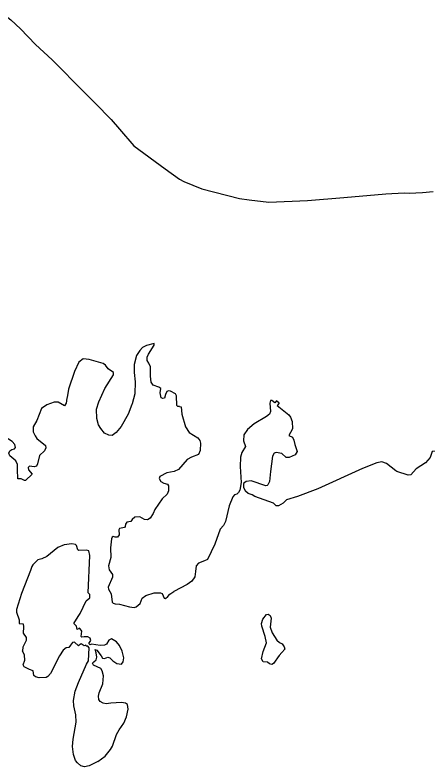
# Model space of a CAD drawing. Extents: x 0 to 2603, y -226 to 830.
# Drawn here: x 331.88 to 335.14, y 537.24 to 543.16 of the extents above; entities that cross this region are included whole.
import ezdxf

# ---------------------------------------------------------------- set-up
doc = ezdxf.new("R2010")
doc.units = 0
doc.layers.add('CT_TSH_Map_Town_Limits', color=7, linetype='Continuous')
doc.layers.add('CT_TSH_Map_US_and_State_Routes', color=7, linetype='Continuous')

msp = doc.modelspace()

# ---------------------------------------------------------------- linework, layer by layer
at = {"layer": 'CT_TSH_Map_Town_Limits'}
for points in [[(332.9801, 540.5728), (332.9209, 540.5568), (332.889, 540.541), (332.8686, 540.5177), (332.8406, 540.4775), (332.822, 540.4066), (332.8238, 540.3435), (332.831, 540.2701), (332.8281, 540.1762), (332.8082, 540.0987), (332.8044, 540.0924)], [(333.1804, 540.0766), (333.1662, 540.0777), (333.1583, 540.0854), (333.1564, 540.1613), (333.1473, 540.1754), (333.1098, 540.1982), (333.093, 540.2007), (333.0802, 540.1953), (333.0687, 540.172), (333.0613, 540.1424), (333.0486, 540.1384), (333.0342, 540.1459), (333.0288, 540.1832), (333.0336, 540.218), (333.0181, 540.2295), (332.9728, 540.2458), (332.9559, 540.2675), (332.9515, 540.3164), (332.9522, 540.3898), (332.939, 540.418), (332.9259, 540.4384), (332.9244, 540.4641), (332.9357, 540.4899), (332.9802, 540.5586), (332.9801, 540.5728)], [(332.4213, 540.453), (332.3882, 540.4256), (332.3541, 540.352), (332.3052, 540.2125), (332.2954, 540.148), (332.293, 540.1429)], [(332.5909, 540.219), (332.6593, 540.3251), (332.6591, 540.3444), (332.619, 540.3737), (332.5981, 540.4031), (332.5786, 540.4158), (332.4689, 540.4482), (332.4213, 540.453)], [(332.8044, 540.0924), (332.7755, 540.0174), (332.7198, 539.9203), (332.6816, 539.8711), (332.6497, 539.8488), (332.624, 539.8512), (332.5903, 539.8677), (332.5591, 539.9033), (332.542, 539.9315), (332.5275, 539.9816), (332.5268, 540.055), (332.5455, 540.113), (332.5909, 540.219)], [(332.293, 540.1429), (332.2881, 540.1029), (332.2743, 540.0821), (332.2237, 540.1112), (332.1916, 540.1097), (332.1339, 540.0899), (332.0943, 540.0599), (332.0566, 539.9669), (332.0274, 539.9177), (332.0277, 539.8765), (332.0422, 539.8445), (332.0566, 539.8253), (332.124, 539.7705), (332.1268, 539.75), (332.1154, 539.728), (332.0784, 539.6903), (332.061, 539.6258), (332.0535, 539.6078), (332.0355, 539.6011), (331.9994, 539.6071), (331.9893, 539.5955), (331.9907, 539.5776), (332.0193, 539.543), (331.9671, 539.4923), (331.958, 539.4923), (331.9322, 539.5062), (331.9064, 539.5072), (331.9044, 539.5792)], [(333.9439, 540.1223), (333.9292, 540.1056), (333.9071, 540.1247), (333.8968, 540.1245), (333.8906, 540.1039), (333.8963, 540.0382), (333.8875, 540.015), (333.8646, 539.9968), (333.7686, 539.9405), (333.715, 539.895), (333.6871, 539.8535), (333.6848, 539.8072), (333.7007, 539.761), (333.6703, 539.7131), (333.6603, 539.6783), (333.6585, 539.6036), (333.6648, 539.4775), (333.6539, 539.4182), (333.645, 539.4001)], [(333.9645, 540.1041), (333.9439, 540.1223)], [(333.1804, 540.0766), (333.1921, 540.0729), (333.1977, 540.0163), (333.2282, 539.9174), (333.2557, 539.8714), (333.323, 539.8296), (333.3399, 539.809), (333.3454, 539.7872), (333.342, 539.7305), (333.3293, 539.6996), (333.2755, 539.6772), (333.2409, 539.6601), (333.1721, 539.5809), (333.1375, 539.5652), (333.0798, 539.553), (333.0246, 539.5255), (333.0185, 539.51), (333.0315, 539.4857), (333.0574, 539.4731), (333.0858, 539.4643), (333.0936, 539.4528), (333.094, 539.4128), (333.0826, 539.3858), (333.0432, 539.3481), (332.986, 539.2639), (332.9735, 539.2342), (332.9493, 539.1979), (332.9289, 539.1849), (332.9043, 539.1871), (332.8669, 539.2061), (332.8283, 539.2044), (332.8065, 539.1875), (332.7963, 539.1707), (332.7643, 539.164), (332.7541, 539.1484), (332.753, 539.1304), (332.7479, 539.1239), (332.7068, 539.1158), (332.703, 539.1055), (332.7047, 539.0655), (332.692, 539.0461), (332.674, 539.046), (332.6572, 539.0535), (332.6495, 539.0484), (332.6433, 539.0328), (332.6361, 538.9632), (332.6381, 538.8861), (332.6207, 538.8215), (332.6263, 538.7907), (332.6524, 538.7524), (332.6525, 538.7318), (332.6184, 538.6542), (332.6199, 538.6362), (332.6422, 538.6003), (332.6506, 538.5347), (332.657, 538.5271), (332.6738, 538.5208), (332.7085, 538.52), (332.7848, 538.4975), (332.8221, 538.4927), (332.8387, 538.4992), (332.8694, 538.5254), (332.887, 538.5653), (332.9139, 538.5875), (332.9793, 538.6087), (333.0294, 538.6091), (333.0437, 538.6029), (333.0582, 538.5669), (333.0685, 538.5631), (333.089, 538.5788), (333.1029, 538.5984), (333.1362, 538.6179)], [(333.9645, 540.1041), (333.9487, 540.0851), (334.042, 540.0101), (334.0539, 539.9934), (334.067, 539.9588)], [(331.9044, 539.5792), (331.9041, 539.6204), (331.8897, 539.6486), (331.8597, 539.6753), (331.8442, 539.6881), (331.835, 539.7086), (331.8425, 539.728), (331.8605, 539.7372), (331.8797, 539.7438), (331.8873, 539.7542), (331.8819, 539.7785), (331.8611, 539.8015), (331.7952, 539.8421), (331.7203, 539.8671), (331.697, 539.8772), (331.6646, 539.9001), (331.6518, 539.8986), (331.6479, 539.887), (331.6469, 539.8754), (331.6169, 539.9061), (331.5986, 539.9406), (331.6035, 539.9716), (331.6376, 540.031)], [(334.067, 539.9588), (334.0689, 539.8996), (334.0549, 539.8712), (334.0409, 539.8492), (334.0695, 539.834), (334.08, 539.8109), (334.0868, 539.7763), (334.1066, 539.7211), (334.0901, 539.6965), (334.0439, 539.6742), (334.0208, 539.674), (333.9843, 539.7071), (333.9419, 539.7131), (333.924, 539.7078), (333.9112, 539.6845), (333.8956, 539.5634), (333.8887, 539.4848), (333.8761, 539.4589), (333.871, 539.455)], [(335.2429, 539.7279), (335.1697, 539.7208), (335.1533, 539.6744), (335.1165, 539.6341), (335.0435, 539.5846), (335.0002, 539.5391), (334.9809, 539.535), (334.8905, 539.5638), (334.884, 539.5702)], [(334.884, 539.5702), (334.8103, 539.6273), (334.7727, 539.6411), (334.7329, 539.6331), (334.62, 539.5883), (334.2702, 539.4292), (334.1098, 539.3685), (334.0213, 539.3419), (333.9959, 539.3159), (333.9587, 539.295), (333.9407, 539.2935), (333.9199, 539.3139), (333.774, 539.3678), (333.7507, 539.3805)], [(333.871, 539.455), (333.8594, 539.451), (333.7446, 539.4899), (333.7047, 539.4857), (333.683, 539.4687), (333.6832, 539.439), (333.6989, 539.4096)], [(333.7507, 539.3805), (333.7197, 539.3919), (333.6989, 539.4096)], [(333.645, 539.4001), (333.6309, 539.3871), (333.6117, 539.3804), (333.6002, 539.3636), (333.5713, 539.2939), (333.5417, 539.1701), (333.5265, 539.139), (333.4997, 539.1104), (333.4584, 538.9916), (333.4003, 538.8701), (333.3773, 538.8609)], [(332.3484, 538.366), (332.3813, 538.4215), (332.3978, 538.4448), (332.4445, 538.5445), (332.4739, 538.5679), (332.4736, 538.5962), (332.4593, 538.6089), (332.4746, 538.9025), (332.4666, 538.9385), (332.4471, 538.9448), (332.3866, 538.9416), (332.379, 538.948), (332.3682, 538.9825), (332.3605, 538.9903), (332.3308, 538.9951), (332.2704, 538.9868), (332.223, 538.9658), (332.1349, 538.8954), (332.0964, 538.877), (332.0631, 538.8678), (332.026, 538.8301), (332.0172, 538.8159), (332.0072, 538.7836), (331.9343, 538.6027), (331.8969, 538.4762), (331.8958, 538.4556), (331.9182, 538.3953), (331.9185, 538.367), (331.9481, 538.3634), (331.9509, 538.3403), (331.9475, 538.2913), (331.9736, 538.2569), (331.9713, 538.2337), (331.946, 538.1794), (331.9424, 538.151)], [(333.3773, 538.8609), (333.3284, 538.8424), (333.3107, 538.8217), (333.3059, 538.7766), (333.3011, 538.734), (333.2757, 538.7016), (333.2413, 538.673), (333.1362, 538.6179)], [(333.9676, 538.2177), (333.987, 538.2063), (334.0052, 538.1821), (334.0081, 538.1654), (333.9851, 538.1381), (333.9635, 538.116), (333.9203, 538.0513), (333.9062, 538.0447), (333.8881, 538.0498), (333.8725, 538.0624), (333.8378, 538.0659), (333.826, 538.0877), (333.8383, 538.1457), (333.8647, 538.2155), (333.8552, 538.2642), (333.8287, 538.3451), (333.8247, 538.3657), (333.836, 538.4005), (333.8639, 538.4382), (333.8767, 538.4395), (333.8935, 538.4295), (333.9027, 538.4077), (333.8931, 538.338), (333.909, 538.2931), (333.9468, 538.2369), (333.9676, 538.2177)], [(332.5363, 537.2801), (332.5938, 537.3218), (332.637, 537.3751), (332.651, 537.4009), (332.6848, 537.4912), (332.7038, 537.5288), (332.7406, 537.5807), (332.7633, 537.6311), (332.7756, 537.6917), (332.7714, 537.7277), (332.7533, 537.7404), (332.7236, 537.7452), (332.64, 537.7393), (332.6027, 537.7338), (332.5795, 537.7387), (332.555, 537.7527), (332.5446, 537.768), (332.5429, 537.7938), (332.5465, 537.8195), (332.5756, 537.8906), (332.5813, 537.9536), (332.5719, 537.9936), (332.5602, 538.0114), (332.5033, 538.0379), (332.4942, 538.0533), (332.5044, 538.065), (332.5235, 538.0806), (332.5298, 538.1025), (332.523, 538.1346), (332.5164, 538.1628), (332.5293, 538.1578), (332.5619, 538.113), (332.5736, 538.0927), (332.5891, 538.0902), (332.616, 538.1007), (332.6316, 538.0957), (332.6549, 538.0728), (332.686, 538.0512), (332.722, 538.0477), (332.7373, 538.0658), (332.7409, 538.0968), (332.7275, 538.1494), (332.7066, 538.193), (332.6843, 538.2224), (332.6456, 538.2452), (332.6224, 538.236), (332.606, 538.2049), (332.5894, 538.197), (332.5559, 538.1928), (332.4864, 538.2038), (332.4761, 538.1998), (332.4657, 538.2087), (332.4822, 538.2334), (332.4769, 538.2513), (332.4587, 538.2627), (332.4278, 538.2624), (332.4099, 538.2583), (332.4059, 538.2648), (332.4094, 538.306), (332.3977, 538.3238), (332.3912, 538.329), (332.3746, 538.3198), (332.3691, 538.3454), (332.3484, 538.366)], [(332.5363, 537.2801), (332.4697, 537.2461), (332.4312, 537.2366), (332.4027, 537.2467), (332.3768, 537.2683), (332.3612, 537.2875), (332.3453, 537.3336), (332.3383, 537.3966), (332.3415, 537.4559), (332.3648, 537.5887), (332.3641, 537.6465), (332.3468, 537.7173), (332.3451, 537.7597), (332.3586, 537.8332), (332.3849, 537.9016), (332.4479, 538.0476), (332.4631, 538.0735), (332.4673, 538.1739), (332.4582, 538.1881), (332.4452, 538.1892), (332.4427, 538.1956), (332.4285, 538.1917), (332.4065, 538.2056), (332.3898, 538.1965), (332.3835, 538.1911), (332.3536, 538.2192), (332.3383, 538.2165), (332.3204, 538.197), (332.3077, 538.1789), (332.2871, 538.1748), (332.2641, 538.1567), (332.235, 538.1126), (332.1628, 537.9729), (332.1425, 537.9483), (332.1311, 537.9417), (332.0757, 537.9398), (332.0448, 537.946), (332.0331, 537.9562), (332.0263, 537.9934), (331.9979, 538.0047), (331.9578, 538.0263), (331.9499, 538.0404), (331.9611, 538.0791), (331.9582, 538.1177), (331.9424, 538.151)]]:
    msp.add_lwpolyline(points, dxfattribs=at)
at = {"layer": 'CT_TSH_Map_US_and_State_Routes'}
for points in [[(331.8045, 543.1609), (331.8518, 543.1235), (331.9287, 543.0509)], [(331.9287, 543.0509), (332.0471, 542.929), (332.1769, 542.8068)], [(332.1769, 542.8068), (332.2568, 542.728), (332.3536, 542.6301), (332.5163, 542.4672), (332.6425, 542.337), (332.7074, 542.261)], [(332.7074, 542.261), (332.8192, 542.1295), (333.0666, 541.9479), (333.1788, 541.8676), (333.2129, 541.8489)], [(333.2129, 541.8489), (333.3565, 541.7919), (333.6523, 541.7149), (333.7293, 541.7039)], [(333.7293, 541.7039), (333.8821, 541.6863), (334.188, 541.6993), (334.4728, 541.7237), (334.8049, 541.7512), (334.9478, 541.7589), (334.987, 541.7578)], [(334.987, 541.7578), (335.0944, 541.7623)], [(335.0944, 541.7623), (335.1779, 541.7698)]]:
    msp.add_lwpolyline(points, dxfattribs=at)

doc.saveas('drawing.dxf')
